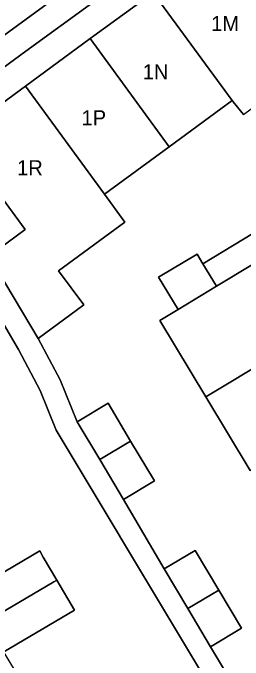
# Model space of a CAD drawing. Extents: x 161771 to 163125, y 382475 to 383179.
# Drawn here: x 162193.1 to 162208.42, y 382887.75 to 382930.82 of the extents above; entities that cross this region are included whole.
import ezdxf

# ---------------------------------------------------------------- set-up
doc = ezdxf.new("R2010")
doc.units = 0
for name, color, linetype in [('IMGEO_Erf', 7, 'Continuous'), ('IMGEO_Pand', 7, 'Continuous'), ('IMGEO_Pand_nummerreeks', 7, 'Continuous'), ('IMGEO_Parkeervlak_open', 7, 'Continuous'), ('IMGEO_Rijbaan_lokaal_open', 7, 'Continuous'), ('IMGEO_Voetpad_open', 7, 'Continuous')]:
    doc.layers.add(name, color=color, linetype=linetype)

msp = doc.modelspace()

# ---------------------------------------------------------------- linework, layer by layer
at = {"layer": 'IMGEO_Erf'}
for points in [[(162208.441, 382924.061), (162207.747, 382924.906), (162207.683, 382924.994), (162203.504, 382921.921), (162199.199, 382918.755), (162200.549, 382916.903), (162196.141, 382913.662), (162197.811, 382911.39), (162194.779, 382909.16), (162196.234, 382906.4), (162197.376, 382903.61), (162199.437, 382904.84), (162200.936, 382902.33), (162202.523, 382899.671), (162200.462, 382898.441), (162203.161, 382893.811), (162205.221, 382895.042), (162206.796, 382892.408), (162208.316, 382889.864), (162206.256, 382888.633), (162209.022, 382884.024)], [(162221.205, 382860.984), (162195.988, 382903.042), (162194.907, 382905.701), (162193.476, 382908.415), (162186.497, 382920.306)], [(162208.884, 382900.359), (162205.931, 382905.271), (162202.87, 382910.362), (162204.087, 382911.093), (162202.799, 382913.236), (162205.356, 382914.772), (162205.745, 382914.123), (162209.808, 382916.588)], [(162190.182, 382892.243), (162194.888, 382895.009), (162195.123, 382894.609), (162196.03, 382893.063), (162197.204, 382891.062), (162192.504, 382888.304)]]:
    msp.add_lwpolyline(points, dxfattribs=at)
msp.add_lwpolyline([(162189.375, 382922.592), (162187.572, 382921.16), (162191.493, 382914.631), (162193.923, 382916.418)], close=True, dxfattribs=at)
at = {"layer": 'IMGEO_Pand'}
for points in [[(162210.979, 382930.465), (162207.13, 382935.669), (162204.061, 382933.398), (162202.427, 382932.189), (162207.683, 382924.994), (162207.747, 382924.906), (162208.441, 382924.061), (162212.802, 382927.277), (162212.093, 382928.206), (162212.448, 382928.479)], [(162202.427, 382932.189), (162198.248, 382929.116), (162203.504, 382921.921), (162207.683, 382924.994)], [(162199.199, 382918.755), (162203.504, 382921.921), (162198.248, 382929.116), (162193.944, 382925.951)], [(162193.944, 382925.951), (162189.375, 382922.592), (162193.923, 382916.418), (162191.493, 382914.631), (162194.779, 382909.16), (162197.811, 382911.39), (162196.141, 382913.662), (162200.549, 382916.903), (162199.199, 382918.755)], [(162214.618, 382910.482), (162211.555, 382915.58), (162206.643, 382912.629), (162204.087, 382911.093), (162202.87, 382910.362), (162205.931, 382905.271)], [(162205.745, 382914.123), (162205.356, 382914.772), (162202.799, 382913.236), (162204.087, 382911.093), (162206.643, 382912.629)], [(162217.564, 382905.574), (162216.113, 382907.994), (162214.618, 382910.482), (162205.931, 382905.271), (162208.884, 382900.359)], [(162199.437, 382904.84), (162197.376, 382903.61), (162198.875, 382901.099), (162200.936, 382902.33)], [(162200.936, 382902.33), (162198.875, 382901.099), (162200.462, 382898.441), (162202.523, 382899.671)], [(162196.03, 382893.063), (162195.123, 382894.609), (162194.888, 382895.009), (162190.182, 382892.243), (162189.064, 382894.144), (162188.911, 382894.054), (162182.218, 382890.114), (162184.483, 382886.267), (162195.834, 382892.948)], [(162205.221, 382895.042), (162203.161, 382893.811), (162204.735, 382891.178), (162206.796, 382892.408)], [(162196.03, 382893.063), (162195.834, 382892.948), (162184.483, 382886.267), (162186.748, 382882.419), (162193.44, 382886.358), (162193.594, 382886.449), (162192.86, 382887.698), (162192.662, 382888.035), (162192.504, 382888.304), (162197.204, 382891.062)], [(162206.796, 382892.408), (162204.735, 382891.178), (162206.256, 382888.633), (162208.316, 382889.864)]]:
    msp.add_lwpolyline(points, close=True, dxfattribs=at)
at = {"layer": 'IMGEO_Parkeervlak_open'}
for points in [[(162193.966, 382928.272), (162202.869, 382934.777), (162202.042, 382935.915), (162205.366, 382938.355), (162205.176, 382938.614), (162204.6, 382938.193), (162202.304, 382936.515), (162169.91, 382912.836)], [(162170.512, 382912.727), (162171.292, 382911.704), (162187.482, 382923.534), (162193.966, 382928.272)]]:
    msp.add_lwpolyline(points, dxfattribs=at)
at = {"layer": 'IMGEO_Rijbaan_lokaal_open'}
msp.add_lwpolyline([(162136.672, 382894.252), (162135.907, 382893.712), (162135.462, 382893.398), (162135.086, 382893.123), (162137.732, 382889.454), (162160.018, 382905.751), (162162.202, 382907.274), (162168.658, 382911.904), (162169.91, 382912.836), (162202.304, 382936.515), (162199.544, 382940.182), (162198.547, 382939.458), (162197.661, 382938.791), (162196.496, 382937.909), (162189.901, 382933.103), (162188.634, 382932.194), (162166.246, 382915.883), (162165.705, 382915.432), (162160.94, 382911.921), (162160.501, 382911.597), (162145.341, 382900.591), (162144.852, 382900.14)], close=True, dxfattribs=at)
at = {"layer": 'IMGEO_Voetpad_open'}
for points in [[(162268.532, 382981.029), (162267.784, 382982.129), (162264.048, 382979.339), (162246.495, 382966.548), (162242.985, 382963.986), (162229.996, 382954.529), (162229.71, 382954.342), (162224.84, 382950.737), (162211.909, 382941.33), (162211.712, 382941.6), (162206.037, 382937.455), (162206.229, 382937.198), (162202.869, 382934.777), (162193.966, 382928.272), (162187.482, 382923.534), (162171.292, 382911.704), (162170.512, 382912.727)], [(162162.894, 382903.388), (162170.933, 382909.288), (162181.897, 382917.155), (162186.045, 382919.947), (162186.497, 382920.306), (162187.572, 382921.16), (162189.375, 382922.592), (162193.944, 382925.951), (162198.248, 382929.116), (162202.427, 382932.189), (162204.061, 382933.398), (162207.13, 382935.669), (162212.907, 382939.963), (162217.419, 382943.268), (162221.74, 382946.434), (162226.3, 382949.775), (162263.426, 382976.923), (162262.959, 382977.7), (162268.532, 382981.029)], [(162209.022, 382884.024), (162206.256, 382888.633), (162204.735, 382891.178), (162203.161, 382893.811), (162200.462, 382898.441), (162198.875, 382901.099), (162197.376, 382903.61), (162196.234, 382906.4), (162194.779, 382909.16), (162191.493, 382914.631), (162187.572, 382921.16), (162186.497, 382920.306), (162193.476, 382908.415), (162194.907, 382905.701), (162195.988, 382903.042), (162221.205, 382860.984)], [(162213.775, 382916.881), (162218.362, 382919.611), (162217.414, 382921.202), (162214.944, 382919.704), (162212.376, 382918.146), (162209.808, 382916.588), (162205.745, 382914.123), (162206.643, 382912.629), (162211.555, 382915.58), (162212.177, 382915.93), (162232.727, 382881.7), (162233.779, 382879.947), (162240.406, 382868.9), (162248.32, 382873.678), (162247.25, 382875.451)]]:
    msp.add_lwpolyline(points, dxfattribs=at)

# ---------------------------------------------------------------- texts
at = {"layer": 'IMGEO_Pand_nummerreeks'}
for s, p in [('1M', (162206.294, 382929.617)), ('1N', (162201.739, 382926.401)), ('1P', (162197.666, 382923.345)), ('1R', (162193.379, 382920.022))]:
    msp.add_text(s, height=1, dxfattribs=at).set_placement(p)

doc.saveas('drawing.dxf')
